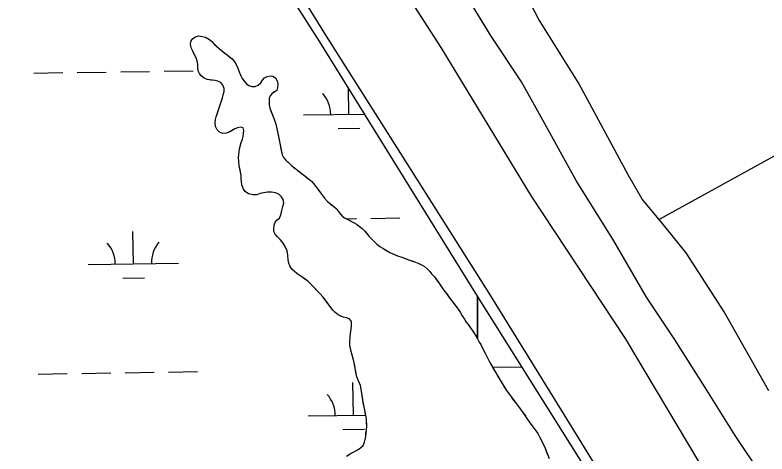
# Model space of a CAD drawing. Extents: x 3807117 to 3845308, y 337856 to 363736.
# Drawn here: x 3824059 to 3824890, y 345177 to 345663 of the extents above; entities that cross this region are included whole.
import ezdxf

# ---------------------------------------------------------------- set-up
doc = ezdxf.new("R2010")
doc.units = 0
for name, color, linetype in [('V-LEVE-TOET', 7, 'Continuous'), ('V-TOPO-SHOR', 7, 'Continuous'), ('V-WETL-SWMP', 7, 'Continuous')]:
    doc.layers.add(name, color=color, linetype=linetype)

msp = doc.modelspace()

# ---------------------------------------------------------------- linework, layer by layer
at = {"layer": 'V-LEVE-TOET'}
for points in [[(3824035.7, 346412.75), (3824127.05, 346267.73), (3824222.02, 346116.92), (3824319.01, 345957.74), (3824419.14, 345798.54), (3824529.62, 345626.7), (3824629.7, 345462.26), (3824733.5, 345305.11), (3824814.48, 345169.07), (3824904.78, 345023.53), (3824999.23, 344873.78), (3825097.83, 344719.81), (3825189.18, 344573.74), (3825290.92, 344419.75)], [(3825738.7, 343496.75), (3825695.31, 343565.65), (3825629.23, 343676.05), (3825545.9, 343807.68), (3825469.85, 343932.84), (3825390.36, 344056.86), (3825314.45, 344179.37), (3825240.88, 344301.32), (3825165.98, 344422.75), (3825086.75, 344548.81), (3825006.55, 344673.79), (3824927.05, 344801.08), (3824849.59, 344923.99), (3824754.02, 345078.25), (3824663.27, 345225.66), (3824583.19, 345355.05), (3824488.31, 345505.34), (3824403.58, 345639.34), (3824318.22, 345777.66), (3824221.31, 345931.41), (3824127.76, 346079.23), (3824045.14, 346212.44)]]:
    msp.add_lwpolyline(points, dxfattribs=at)
at = {"layer": 'V-TOPO-SHOR'}
for points in [[(3825992.43, 346132.1), (3825768, 346005.53), (3825500.2, 345849.52), (3825205.1, 345684.49), (3824991.47, 345558.34), (3824770.86, 345436.73)], [(3824892.28, 345247.03), (3824842.79, 345334.48), (3824800.97, 345399.92), (3824779.23, 345426.76), (3824770.86, 345436.73), (3824752.04, 345459.13), (3824736.58, 345485.92), (3824681.71, 345587.54), (3824637.59, 345658.48), (3824607.47, 345716.76)], [(3824914.19, 345104.7), (3824884.77, 345153.18), (3824854.93, 345197.75), (3824821.62, 345250.98), (3824787.93, 345304.2), (3824756.93, 345350.74), (3824720.95, 345413.01), (3824679.13, 345479.64), (3824642.4, 345546.23), (3824618.82, 345588.78), (3824585.49, 345639.26), (3824553.36, 345692.08)], [(3824342.87, 345466.91), (3824338.39, 345466.94), (3824334.06, 345466.14), (3824330.34, 345465.27), (3824326.68, 345464), (3824322.13, 345463.81), (3824317.43, 345464.99), (3824313.81, 345467.52), (3824311.41, 345470.88), (3824310, 345474.76), (3824309.42, 345478.64), (3824309.22, 345481.83), (3824309.25, 345485.16), (3824308.6, 345489.04), (3824307.94, 345492), (3824307.14, 345496.18), (3824306.49, 345500.59), (3824306.45, 345504.99), (3824306.48, 345508.63), (3824306.89, 345511.89), (3824307.52, 345514.85), (3824308.46, 345518.71), (3824309.24, 345521.66), (3824310.56, 345525.29), (3824311.35, 345528.32), (3824311.9, 345531.73), (3824312.23, 345534.99), (3824311.35, 345538.04), (3824308.32, 345538.74), (3824305.12, 345538.09), (3824302.31, 345536.67), (3824298.8, 345534.72), (3824296.13, 345533.3), (3824292.63, 345531.96), (3824289.06, 345531.77), (3824285.43, 345533.01), (3824282.64, 345535.54), (3824280.85, 345539.5), (3824280.43, 345543.98), (3824280.84, 345547.24), (3824281.7, 345550.19), (3824283.17, 345554.28), (3824284.73, 345558.82), (3824285.82, 345562.37), (3824287.15, 345566.84), (3824288.47, 345571.23), (3824289.26, 345574.33), (3824290.35, 345578.04), (3824290.38, 345581.46), (3824289.12, 345585.03), (3824286.71, 345587.94), (3824283.54, 345589.56), (3824280.58, 345590.11), (3824275.88, 345590.68), (3824271.64, 345591.17), (3824268.23, 345592.71), (3824265.22, 345595.55), (3824263.35, 345598.07), (3824261.85, 345601.04), (3824261.19, 345604.08), (3824261.23, 345608.18), (3824260.65, 345611.7), (3824259.52, 345615.17), (3824257.85, 345618.7), (3824255.81, 345622.61), (3824253.94, 345626.48), (3824253.37, 345630.61), (3824254.17, 345633.98), (3824255.78, 345636.55), (3824258.84, 345638.57), (3824262.1, 345639.45), (3824266.35, 345639.04), (3824269.83, 345638.1), (3824274.37, 345635.48), (3824276.85, 345633.26), (3824279.56, 345630.51), (3824282.35, 345627.76), (3824284.83, 345625.61), (3824287.92, 345623.16), (3824291.01, 345620.63), (3824293.65, 345618.64), (3824296.67, 345616.18), (3824299.23, 345614.04), (3824301.94, 345610.83), (3824303.66, 345607.93), (3824305.45, 345603.82), (3824307.01, 345599.71), (3824308.94, 345595.29), (3824310.37, 345592.55), (3824312.69, 345589.49), (3824315.02, 345586.52), (3824317.59, 345584.75), (3824320.92, 345583.51), (3824324.86, 345583.63), (3824328.14, 345585.12), (3824330.81, 345587.6), (3824332.89, 345590.47), (3824335.18, 345593.18), (3824338.08, 345594.83), (3824341.2, 345595.56), (3824344.38, 345594.93)], [(3824344.38, 345594.93), (3824347.32, 345593.01), (3824348.97, 345590.04), (3824349.55, 345586.61), (3824349.51, 345582.29), (3824348.5, 345579.34), (3824345.83, 345577.54), (3824343.24, 345575.66), (3824341.09, 345573.33), (3824340.08, 345570.23), (3824339.98, 345566.74), (3824340.1, 345563.4), (3824340.91, 345559.52), (3824342.32, 345555.79), (3824343.73, 345552.21), (3824344.77, 345549.32), (3824346.03, 345546.28), (3824347.44, 345542.02), (3824348.69, 345536.77), (3824349.42, 345533.35), (3824350.29, 345528.79), (3824351.24, 345524.15), (3824351.82, 345520.81), (3824352.7, 345516.71), (3824353.43, 345512.83), (3824354.45, 345508.19), (3824355.87, 345505.3), (3824358.65, 345502.09), (3824361.74, 345499.1), (3824364.83, 345496.27), (3824367.47, 345494.12), (3824371.31, 345491.06), (3824375.53, 345487.84), (3824378.17, 345485.84), (3824380.96, 345483.7), (3824383.75, 345481.55), (3824386.77, 345479.02), (3824388.95, 345476.57), (3824391.73, 345473.06), (3824394.06, 345470.08), (3824396.16, 345467.26), (3824399.23, 345462.98), (3824401.34, 345460.31), (3824404.49, 345456.57), (3824408.04, 345453.73), (3824411.58, 345450.89), (3824414.07, 345448.67), (3824416.55, 345445.77), (3824418.88, 345442.64), (3824421.28, 345440.04), (3824424.75, 345437.81), (3824427.62, 345436.12), (3824431.25, 345434.27), (3824433.97, 345432.88), (3824436.62, 345431.34), (3824439.71, 345429.27), (3824442.95, 345426.51), (3824445.36, 345424.06), (3824447.69, 345421.62), (3824450.39, 345418.1), (3824453.48, 345414.97), (3824456.04, 345412.36), (3824459.05, 345409.38), (3824462.37, 345406.7), (3824465.54, 345404.78), (3824469.54, 345402.47), (3824473.62, 345400.16), (3824477.25, 345398.54), (3824481.86, 345396.45), (3824486.63, 345394.97), (3824490.71, 345393.42), (3824493.97, 345392.1), (3824497.98, 345390.86), (3824500.85, 345389.92), (3824504.71, 345388.45), (3824509.25, 345386.21), (3824511.81, 345384.52), (3824514.9, 345381.77), (3824517.54, 345379.16), (3824519.64, 345376.64), (3824522.73, 345373.28), (3824525.05, 345370), (3824527.68, 345366.49), (3824529.55, 345363.74), (3824532.03, 345360), (3824533.83, 345357.56), (3824536.31, 345354.28), (3824539.16, 345350.38), (3824541.86, 345346.72), (3824543.89, 345344.05), (3824546.29, 345340.91), (3824549.07, 345337.33), (3824551.17, 345334.28), (3824553.26, 345330.23), (3824555.81, 345326.57), (3824557.76, 345323.22), (3824560.08, 345320.39), (3824562.26, 345317.26), (3824565.04, 345313.22), (3824567.88, 345308.95), (3824569.83, 345305.52)], [(3824425.64, 345175.1), (3824429.46, 345177.42), (3824432.96, 345179.29), (3824436.62, 345181.39), (3824439.36, 345182.88), (3824441.88, 345184.76), (3824443.95, 345186.94), (3824445.34, 345190.42), (3824446.13, 345193.53), (3824446.76, 345196.78), (3824447.09, 345200.58), (3824447.5, 345203.84), (3824447.92, 345208.16), (3824447.8, 345212.48), (3824447.67, 345215.52), (3824447.16, 345218.56), (3824446.29, 345222.97), (3824445.71, 345226.23), (3824444.54, 345231.93), (3824443.59, 345236.72), (3824443.17, 345240.22), (3824442.67, 345244.24), (3824441.87, 345248.88), (3824440.92, 345252.98), (3824440.03, 345255.87), (3824438.39, 345259.15), (3824436.97, 345262.65), (3824436.32, 345266.07), (3824435.66, 345269.19), (3824435.01, 345272.99), (3824434.28, 345276.86), (3824433.62, 345279.98), (3824432.67, 345283.55), (3824431.71, 345287.05), (3824430.83, 345290.55), (3824429.94, 345294.2), (3824429.29, 345297.24), (3824429.24, 345301.26), (3824429.47, 345306.51), (3824429.86, 345311.14), (3824430.65, 345315.04), (3824431.14, 345319.74), (3824431.17, 345323.77), (3824429.07, 345326.66), (3824425.52, 345327.83), (3824422.11, 345328.62), (3824419.16, 345329.63), (3824416.44, 345331.24), (3824412.74, 345334.23), (3824410.41, 345336.53), (3824407.48, 345340.5), (3824405.31, 345343.47), (3824402.23, 345347.6), (3824399.98, 345350.65), (3824396.29, 345354.78), (3824393.66, 345357.46), (3824390.5, 345360.74), (3824388.39, 345362.96), (3824385.91, 345365.49), (3824382.89, 345368.32), (3824379.73, 345370.77), (3824377.24, 345372.61), (3824374.29, 345374.46), (3824370.75, 345376.99), (3824368.03, 345379.06), (3824365.17, 345381.59), (3824363, 345385.25), (3824361.89, 345388.37), (3824361.31, 345392.17), (3824360.89, 345397.18), (3824359.95, 345402.12), (3824358.24, 345406.16), (3824355.46, 345410.27), (3824352.61, 345414.02), (3824349.3, 345417.46), (3824346.74, 345420.44), (3824345.48, 345423.25), (3824345.2, 345426.82), (3824345.61, 345430.31), (3824346.77, 345433.57), (3824348.92, 345436.35), (3824351.74, 345437.92), (3824353.13, 345441.63), (3824353.77, 345444.81), (3824354.4, 345447.92), (3824355.41, 345450.95), (3824356.2, 345454.58), (3824355.7, 345458.61), (3824353.9, 345461.66), (3824350.97, 345464.49), (3824347.26, 345466.11), (3824342.87, 345466.91)], [(3824569.83, 345305.52), (3824572.22, 345301.1), (3824573.95, 345298.35), (3824576.26, 345293.78), (3824579.02, 345288.06), (3824582.53, 345281.36), (3824584.03, 345278.61), (3824586.57, 345274.19), (3824588.52, 345270.91), (3824591.29, 345265.96), (3824593.53, 345262.07), (3824595.33, 345259.02), (3824597.8, 345254.98), (3824599.52, 345252.16), (3824601.69, 345248.65), (3824604.47, 345244.6), (3824607.4, 345240.71), (3824609.87, 345237.43), (3824611.98, 345234.76), (3824614.53, 345231.32), (3824617.46, 345227.27), (3824620.54, 345223.3), (3824623.16, 345219.41), (3824624.96, 345216.74), (3824627.35, 345212.93), (3824629.23, 345210.41), (3824631.71, 345207.13), (3824633.74, 345204.3), (3824636.81, 345199.96), (3824638.91, 345196.37), (3824640.33, 345193.63), (3824642.27, 345189.97), (3824643.54, 345187.23), (3824645.03, 345183.72), (3824646.66, 345179.54), (3824648.3, 345175.5)]]:
    msp.add_lwpolyline(points, dxfattribs=at)
at = {"layer": 'V-WETL-SWMP'}
for p, q in [((3824395.95, 345632.94), (3824238.01, 345881.37)), ((3824253.37, 345630.61), (3824254.17, 345633.98)), ((3824254.17, 345633.98), (3824255.78, 345636.55)), ((3824255.78, 345636.55), (3824258.83, 345638.57)), ((3824258.83, 345638.57), (3824262.1, 345639.45)), ((3824262.1, 345639.45), (3824266.35, 345639.04)), ((3824266.35, 345639.04), (3824269.83, 345638.1)), ((3824269.83, 345638.1), (3824274.37, 345635.48)), ((3824274.37, 345635.48), (3824276.85, 345633.26)), ((3824276.85, 345633.26), (3824282.35, 345627.76)), ((3824556.89, 345373.13), (3824395.95, 345632.94)), ((3824253.94, 345626.48), (3824253.37, 345630.61)), ((3824255.81, 345622.61), (3824253.94, 345626.48)), ((3824282.35, 345627.76), (3824284.83, 345625.61)), ((3824284.83, 345625.61), (3824291.01, 345620.63)), ((3824257.85, 345618.7), (3824255.81, 345622.61)), ((3824259.52, 345615.17), (3824257.85, 345618.7)), ((3824291.01, 345620.63), (3824293.65, 345618.63)), ((3824293.65, 345618.63), (3824299.23, 345614.04)), ((3824260.65, 345611.7), (3824259.52, 345615.17)), ((3824261.23, 345608.18), (3824260.65, 345611.7)), ((3824261.19, 345604.08), (3824261.23, 345608.18)), ((3824299.23, 345614.04), (3824301.94, 345610.83)), ((3824301.94, 345610.83), (3824303.66, 345607.93)), ((3824303.66, 345607.93), (3824305.45, 345603.82)), ((3824128.14, 345599.15), (3824160.13, 345599.63)), ((3824176.13, 345599.87), (3824208.13, 345600.35)), ((3824224.13, 345600.59), (3824256.12, 345601.07)), ((3824261.85, 345601.04), (3824261.19, 345604.08)), ((3824263.34, 345598.07), (3824261.85, 345601.04)), ((3824305.45, 345603.82), (3824307.01, 345599.71)), ((3824307.01, 345599.71), (3824308.94, 345595.29)), ((3824080.14, 345598.43), (3824112.14, 345598.91)), ((3824265.22, 345595.55), (3824263.34, 345598.07)), ((3824268.23, 345592.71), (3824265.22, 345595.55)), ((3824271.64, 345591.17), (3824268.23, 345592.71)), ((3824308.94, 345595.29), (3824310.36, 345592.55)), ((3824310.36, 345592.55), (3824315.02, 345586.52)), ((3824332.88, 345590.47), (3824335.18, 345593.18)), ((3824335.18, 345593.18), (3824338.08, 345594.83)), ((3824338.08, 345594.83), (3824341.2, 345595.56)), ((3824341.2, 345595.56), (3824344.38, 345594.93)), ((3824344.38, 345594.93), (3824347.32, 345593.01)), ((3824347.32, 345593.01), (3824348.97, 345590.03)), ((3824280.58, 345590.11), (3824271.64, 345591.17)), ((3824283.54, 345589.56), (3824280.58, 345590.11)), ((3824286.71, 345587.94), (3824283.54, 345589.56)), ((3824289.11, 345585.03), (3824286.71, 345587.94)), ((3824290.38, 345581.46), (3824289.11, 345585.03)), ((3824315.02, 345586.52), (3824317.59, 345584.75)), ((3824317.59, 345584.75), (3824320.91, 345583.51)), ((3824320.91, 345583.51), (3824324.86, 345583.63)), ((3824324.86, 345583.63), (3824328.14, 345585.12)), ((3824328.14, 345585.12), (3824330.81, 345587.6)), ((3824330.81, 345587.6), (3824332.88, 345590.47)), ((3824348.97, 345590.03), (3824349.55, 345586.62)), ((3824349.55, 345586.62), (3824349.51, 345582.29)), ((3824289.26, 345574.33), (3824290.35, 345578.04)), ((3824290.35, 345578.04), (3824290.38, 345581.46)), ((3824343.24, 345575.66), (3824341.09, 345573.33)), ((3824348.5, 345579.34), (3824343.24, 345575.66)), ((3824349.51, 345582.29), (3824348.5, 345579.34)), ((3824428.18, 345552.9), (3824427.75, 345581.61)), ((3824284.73, 345558.81), (3824288.47, 345571.23)), ((3824288.47, 345571.23), (3824289.26, 345574.33)), ((3824340.08, 345570.23), (3824339.98, 345566.74)), ((3824339.98, 345566.74), (3824340.1, 345563.4)), ((3824341.09, 345573.33), (3824340.08, 345570.23)), ((3824281.7, 345550.19), (3824284.73, 345558.81)), ((3824340.1, 345563.4), (3824340.9, 345559.52)), ((3824340.9, 345559.52), (3824344.77, 345549.32)), ((3824280.84, 345547.24), (3824281.7, 345550.19)), ((3824378.19, 345552.15), (3824445.37, 345553.16)), ((3824280.43, 345543.98), (3824280.84, 345547.24)), ((3824280.85, 345539.5), (3824280.43, 345543.98)), ((3824344.77, 345549.32), (3824346.03, 345546.28)), ((3824346.03, 345546.28), (3824347.44, 345542.01)), ((3824347.44, 345542.01), (3824349.42, 345533.35)), ((3824282.64, 345535.54), (3824280.85, 345539.5)), ((3824285.43, 345533.01), (3824282.64, 345535.54)), ((3824296.13, 345533.3), (3824292.63, 345531.96)), ((3824302.31, 345536.67), (3824296.13, 345533.3)), ((3824305.12, 345538.09), (3824302.31, 345536.67)), ((3824308.32, 345538.74), (3824305.12, 345538.09)), ((3824311.35, 345538.04), (3824308.32, 345538.74)), ((3824312.23, 345534.99), (3824311.35, 345538.04)), ((3824311.9, 345531.73), (3824312.23, 345534.99)), ((3824349.42, 345533.35), (3824351.82, 345520.81)), ((3824416.41, 345537.29), (3824440.41, 345537.65)), ((3824289.06, 345531.77), (3824285.43, 345533.01)), ((3824292.63, 345531.96), (3824289.06, 345531.77)), ((3824309.24, 345521.66), (3824310.56, 345525.29)), ((3824310.56, 345525.29), (3824311.34, 345528.32)), ((3824311.34, 345528.32), (3824311.9, 345531.73)), ((3824307.52, 345514.85), (3824309.24, 345521.66)), ((3824351.82, 345520.81), (3824354.45, 345508.19)), ((3824306.45, 345504.99), (3824306.48, 345508.63)), ((3824306.48, 345508.63), (3824306.89, 345511.89)), ((3824306.89, 345511.89), (3824307.52, 345514.85)), ((3824354.45, 345508.19), (3824355.87, 345505.3)), ((3824306.49, 345500.59), (3824306.45, 345504.99)), ((3824307.14, 345496.18), (3824306.49, 345500.59)), ((3824355.87, 345505.3), (3824358.65, 345502.09)), ((3824358.65, 345502.09), (3824364.83, 345496.27)), ((3824308.6, 345489.04), (3824307.14, 345496.18)), ((3824364.83, 345496.27), (3824371.31, 345491.06)), ((3824309.25, 345485.16), (3824308.6, 345489.04)), ((3824309.22, 345481.82), (3824309.25, 345485.16)), ((3824371.31, 345491.06), (3824383.75, 345481.55)), ((3824309.42, 345478.64), (3824309.22, 345481.82)), ((3824310, 345474.76), (3824309.42, 345478.64)), ((3824383.75, 345481.55), (3824386.77, 345479.02)), ((3824386.77, 345479.02), (3824388.95, 345476.57)), ((3824388.95, 345476.57), (3824391.73, 345473.06)), ((3824311.41, 345470.88), (3824310, 345474.76)), ((3824313.81, 345467.52), (3824311.41, 345470.88)), ((3824317.43, 345464.99), (3824313.81, 345467.52)), ((3824338.39, 345466.94), (3824334.06, 345466.14)), ((3824342.87, 345466.91), (3824338.39, 345466.94)), ((3824347.26, 345466.11), (3824342.87, 345466.91)), ((3824391.73, 345473.06), (3824394.06, 345470.08)), ((3824394.06, 345470.08), (3824399.23, 345462.98)), ((3824322.13, 345463.81), (3824317.43, 345464.99)), ((3824326.68, 345464), (3824322.13, 345463.81)), ((3824330.33, 345465.26), (3824326.68, 345464)), ((3824334.06, 345466.14), (3824330.33, 345465.26)), ((3824350.97, 345464.49), (3824347.26, 345466.11)), ((3824353.9, 345461.66), (3824350.97, 345464.49)), ((3824355.7, 345458.61), (3824353.9, 345461.66)), ((3824356.2, 345454.58), (3824355.7, 345458.61)), ((3824399.23, 345462.98), (3824401.34, 345460.31)), ((3824401.34, 345460.31), (3824404.49, 345456.57)), ((3824354.4, 345447.92), (3824355.41, 345450.95)), ((3824355.41, 345450.95), (3824356.2, 345454.58)), ((3824404.49, 345456.57), (3824411.58, 345450.89)), ((3824411.58, 345450.89), (3824414.07, 345448.67)), ((3824353.13, 345441.63), (3824354.4, 345447.92)), ((3824414.07, 345448.67), (3824416.55, 345445.77)), ((3824416.55, 345445.77), (3824418.87, 345442.64)), ((3824418.87, 345442.64), (3824421.28, 345440.04)), ((3824345.61, 345430.31), (3824346.77, 345433.56)), ((3824346.77, 345433.56), (3824348.92, 345436.35)), ((3824348.92, 345436.35), (3824351.74, 345437.92)), ((3824351.74, 345437.92), (3824353.13, 345441.63)), ((3824421.28, 345440.04), (3824424.75, 345437.81)), ((3824424.75, 345437.81), (3824427.62, 345436.12)), ((3824425.43, 345437.41), (3824436.5, 345437.58)), ((3824427.62, 345436.12), (3824433.97, 345432.88)), ((3824452.5, 345437.82), (3824484.49, 345438.3)), ((3824345.2, 345426.82), (3824345.61, 345430.31)), ((3824345.47, 345423.25), (3824345.2, 345426.82)), ((3824433.97, 345432.88), (3824436.61, 345431.34)), ((3824436.61, 345431.34), (3824439.71, 345429.27)), ((3824439.71, 345429.27), (3824442.95, 345426.51)), ((3824442.95, 345426.51), (3824445.36, 345424.06)), ((3824190.16, 345387.45), (3824189.62, 345423.45)), ((3824346.74, 345420.44), (3824345.47, 345423.25)), ((3824349.3, 345417.46), (3824346.74, 345420.44)), ((3824352.61, 345414.02), (3824349.3, 345417.46)), ((3824445.36, 345424.06), (3824447.69, 345421.61)), ((3824447.69, 345421.61), (3824450.39, 345418.1)), ((3824450.39, 345418.1), (3824456.04, 345412.37)), ((3824355.46, 345410.27), (3824352.61, 345414.02)), ((3824358.23, 345406.15), (3824355.46, 345410.27)), ((3824456.04, 345412.37), (3824459.05, 345409.38)), ((3824459.05, 345409.38), (3824462.37, 345406.7)), ((3824359.95, 345402.12), (3824358.23, 345406.15)), ((3824360.89, 345397.18), (3824359.95, 345402.12)), ((3824462.37, 345406.7), (3824465.54, 345404.78)), ((3824465.54, 345404.78), (3824473.62, 345400.16)), ((3824361.31, 345392.17), (3824360.89, 345397.18)), ((3824361.88, 345388.37), (3824361.31, 345392.17)), ((3824473.62, 345400.16), (3824481.86, 345396.45)), ((3824481.86, 345396.45), (3824486.63, 345394.97)), ((3824486.63, 345394.97), (3824493.97, 345392.1)), ((3824493.97, 345392.1), (3824500.85, 345389.92)), ((3824140.17, 345386.7), (3824240.15, 345388.2)), ((3824363, 345385.25), (3824361.88, 345388.37)), ((3824365.17, 345381.59), (3824363, 345385.25)), ((3824500.85, 345389.92), (3824504.71, 345388.45)), ((3824504.71, 345388.45), (3824509.25, 345386.21)), ((3824509.25, 345386.21), (3824511.81, 345384.52)), ((3824511.81, 345384.52), (3824514.9, 345381.76)), ((3824368.03, 345379.06), (3824365.17, 345381.59)), ((3824370.75, 345376.99), (3824368.03, 345379.06)), ((3824374.29, 345374.46), (3824370.75, 345376.99)), ((3824514.9, 345381.76), (3824517.54, 345379.16)), ((3824517.54, 345379.16), (3824519.64, 345376.64)), ((3824519.64, 345376.64), (3824522.72, 345373.28)), ((3824178.39, 345371.84), (3824202.39, 345372.2)), ((3824377.24, 345372.61), (3824374.29, 345374.46)), ((3824382.89, 345368.32), (3824377.24, 345372.61)), ((3824385.91, 345365.49), (3824382.89, 345368.32)), ((3824522.72, 345373.28), (3824527.68, 345366.48)), ((3824570.36, 345351.73), (3824556.89, 345373.13)), ((3824396.29, 345354.78), (3824385.91, 345365.49)), ((3824527.68, 345366.48), (3824532.03, 345360)), ((3824532.03, 345360), (3824541.86, 345346.72)), ((3824399.98, 345350.65), (3824396.29, 345354.78)), ((3824410.41, 345336.53), (3824399.98, 345350.65)), ((3824570.36, 345351.73), (3824570.35, 345304.54)), ((3824570.35, 345304.55), (3824570.36, 345351.73)), ((3824726.53, 345103.45), (3824570.36, 345351.73)), ((3824541.86, 345346.72), (3824549.07, 345337.33)), ((3824412.74, 345334.23), (3824410.41, 345336.53)), ((3824416.44, 345331.24), (3824412.74, 345334.23)), ((3824549.07, 345337.33), (3824551.17, 345334.27)), ((3824551.17, 345334.27), (3824553.26, 345330.23)), ((3824419.15, 345329.63), (3824416.44, 345331.24)), ((3824422.11, 345328.62), (3824419.15, 345329.63)), ((3824425.51, 345327.83), (3824422.11, 345328.62)), ((3824429.07, 345326.66), (3824425.51, 345327.83)), ((3824431.17, 345323.76), (3824429.07, 345326.66)), ((3824553.26, 345330.23), (3824555.81, 345326.57)), ((3824555.81, 345326.57), (3824557.75, 345323.22)), ((3824430.65, 345315.04), (3824431.14, 345319.74)), ((3824431.14, 345319.74), (3824431.17, 345323.76)), ((3824557.75, 345323.22), (3824560.08, 345320.39)), ((3824560.08, 345320.39), (3824565.03, 345313.22)), ((3824429.47, 345306.51), (3824429.86, 345311.13)), ((3824429.86, 345311.13), (3824430.65, 345315.04)), ((3824565.03, 345313.22), (3824567.88, 345308.95)), ((3824567.88, 345308.95), (3824569.83, 345305.51)), ((3824429.24, 345301.26), (3824429.47, 345306.51)), ((3824429.29, 345297.24), (3824429.24, 345301.26)), ((3824569.83, 345305.51), (3824570.35, 345304.55)), ((3824570.35, 345304.54), (3824572.22, 345301.09)), ((3824572.22, 345301.09), (3824573.94, 345298.35)), ((3824430.83, 345290.55), (3824429.29, 345297.24)), ((3824573.94, 345298.35), (3824579.02, 345288.06)), ((3824433.62, 345279.98), (3824430.83, 345290.55)), ((3824579.02, 345288.06), (3824584.03, 345278.61)), ((3824436.97, 345262.65), (3824433.62, 345279.98)), ((3824584.03, 345278.61), (3824595.33, 345259.02)), ((3824181.12, 345267.23), (3824213.11, 345267.71)), ((3824229.11, 345267.95), (3824261.11, 345268.43)), ((3824587.08, 345273.31), (3824618.96, 345273.79)), ((3824085.13, 345265.79), (3824117.12, 345266.27)), ((3824133.12, 345266.51), (3824165.12, 345266.99)), ((3824438.39, 345259.15), (3824436.97, 345262.65)), ((3824440.03, 345255.87), (3824438.39, 345259.15)), ((3824595.33, 345259.02), (3824601.69, 345248.65)), ((3824433.16, 345220.26), (3824432.62, 345256.26)), ((3824440.92, 345252.98), (3824440.03, 345255.87)), ((3824441.87, 345248.88), (3824440.92, 345252.98)), ((3824442.67, 345244.24), (3824441.87, 345248.88)), ((3824443.59, 345236.72), (3824442.67, 345244.24)), ((3824601.69, 345248.65), (3824604.47, 345244.6)), ((3824604.47, 345244.6), (3824611.98, 345234.76)), ((3824447.16, 345218.56), (3824443.59, 345236.72)), ((3824611.98, 345234.76), (3824617.45, 345227.27)), ((3824617.45, 345227.27), (3824620.53, 345223.3)), ((3824383.17, 345219.51), (3824446.79, 345220.46)), ((3824447.67, 345215.52), (3824447.16, 345218.56)), ((3824620.53, 345223.3), (3824624.96, 345216.74)), ((3824447.91, 345208.16), (3824447.67, 345215.52)), ((3824624.96, 345216.74), (3824627.35, 345212.93)), ((3824627.35, 345212.93), (3824631.71, 345207.13)), ((3824421.4, 345204.65), (3824445.39, 345205.01)), ((3824446.76, 345196.78), (3824447.91, 345208.16)), ((3824631.71, 345207.13), (3824636.81, 345199.95)), ((3824445.34, 345190.42), (3824446.13, 345193.53)), ((3824446.13, 345193.53), (3824446.76, 345196.78)), ((3824636.81, 345199.95), (3824638.91, 345196.37)), ((3824638.91, 345196.37), (3824642.27, 345189.97)), ((3824439.36, 345182.88), (3824441.88, 345184.76)), ((3824441.88, 345184.76), (3824443.95, 345186.94)), ((3824443.95, 345186.94), (3824445.34, 345190.42)), ((3824642.27, 345189.97), (3824645.03, 345183.72)), ((3824429.45, 345177.42), (3824439.36, 345182.88)), ((3824645.03, 345183.72), (3824649.56, 345172.3))]:
    msp.add_line(p, q, dxfattribs=at)
for centre, start, end in [((3824372.94, 345552.54), 0.08653, 41.63019), ((3824134.92, 345387.1), 0.08653, 41.63019), ((3824245.39, 345388.75), 140.08653, 181.63019), ((3824377.92, 345219.91), 0.08653, 41.63019)]:
    msp.add_arc(centre, 35.25, start, end, dxfattribs=at)

doc.saveas('drawing.dxf')
